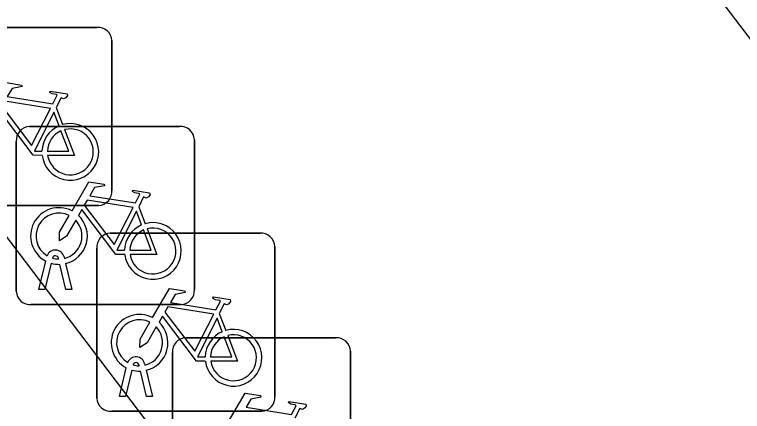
# Model space of a CAD drawing. Extents: x 160037 to 160839, y 385326 to 386441.
# Drawn here: x 160343.204 to 160347.286, y 385977.298 to 385979.524 of the extents above; entities that cross this region are included whole.
import ezdxf

# ---------------------------------------------------------------- set-up
doc = ezdxf.new("R2010")
doc.units = 0
for name, color, linetype in [('IMGEO_Fietsenrek', 7, 'Continuous'), ('IMGEO_Pand_overbouw', 7, 'Continuous'), ('IMGEO_Rijbaan_lokaal_open', 7, 'Continuous')]:
    doc.layers.add(name, color=color, linetype=linetype)

msp = doc.modelspace()

# ---------------------------------------------------------------- linework, layer by layer
at = {"layer": 'IMGEO_Fietsenrek'}
for p, q in [((160342.8249, 385979.4525), (160343.6658, 385979.4525)), ((160343.6658, 385979.4525), (160342.8249, 385979.4525)), ((160343.7495, 385979.3781), (160343.7495, 385978.5372)), ((160343.7495, 385978.5372), (160343.7495, 385979.3781)), ((160343.4372, 385979.0022), (160343.4735, 385978.907)), ((160343.2879, 385978.8965), (160344.1288, 385978.8965)), ((160344.1288, 385978.8965), (160343.2879, 385978.8965)), ((160343.2135, 385977.9719), (160343.2135, 385978.8128)), ((160343.2135, 385978.8128), (160343.2135, 385977.9719)), ((160344.2125, 385978.8221), (160344.2125, 385977.9812)), ((160344.2125, 385977.9812), (160344.2125, 385978.8221)), ((160343.6751, 385978.4535), (160342.8342, 385978.4535)), ((160342.8342, 385978.4535), (160343.6751, 385978.4535)), ((160343.9002, 385978.4462), (160343.9365, 385978.351)), ((160343.7399, 385978.2975), (160344.5808, 385978.2975)), ((160344.5808, 385978.2975), (160343.7399, 385978.2975)), ((160343.6655, 385977.3729), (160343.6655, 385978.2138)), ((160343.6655, 385978.2138), (160343.6655, 385977.3729)), ((160344.6645, 385978.2231), (160344.6645, 385977.3822)), ((160344.6645, 385977.3822), (160344.6645, 385978.2231)), ((160343.4509, 385978.1529), (160343.4499, 385978.1572)), ((160343.4816, 385978.1644), (160343.4834, 385978.1565)), ((160343.3405, 385977.9813), (160343.3788, 385978.1413)), ((160343.4092, 385978.1291), (160343.3739, 385977.9813)), ((160343.492, 385977.9813), (160343.4581, 385978.123)), ((160343.4904, 385978.1273), (160343.5254, 385977.9813)), ((160343.3739, 385977.9813), (160343.3405, 385977.9813)), ((160343.5254, 385977.9813), (160343.492, 385977.9813)), ((160344.1381, 385977.8975), (160343.2972, 385977.8975)), ((160343.2972, 385977.8975), (160344.1381, 385977.8975)), ((160344.3522, 385977.8472), (160344.3885, 385977.752)), ((160344.1639, 385977.7105), (160345.0048, 385977.7105)), ((160345.0048, 385977.7105), (160344.1639, 385977.7105)), ((160344.0895, 385976.7859), (160344.0895, 385977.6268)), ((160344.0895, 385977.6268), (160344.0895, 385976.7859)), ((160345.0885, 385977.6361), (160345.0885, 385976.7952)), ((160345.0885, 385976.7952), (160345.0885, 385977.6361)), ((160343.7925, 385977.3823), (160343.8308, 385977.5423)), ((160343.9029, 385977.5539), (160343.9019, 385977.5582)), ((160343.9336, 385977.5654), (160343.9354, 385977.5575)), ((160343.8612, 385977.5301), (160343.8259, 385977.3823)), ((160343.944, 385977.3823), (160343.9101, 385977.524)), ((160343.9424, 385977.5283), (160343.9774, 385977.3823)), ((160343.8259, 385977.3823), (160343.7925, 385977.3823)), ((160343.9774, 385977.3823), (160343.944, 385977.3823)), ((160344.5901, 385977.2985), (160343.7492, 385977.2985)), ((160343.7492, 385977.2985), (160344.5901, 385977.2985))]:
    msp.add_line(p, q, dxfattribs=at)
for points in [[(160343.0631, 385978.9792), (160343.1578, 385979.1427), (160343.244, 385979.1289), (160343.2457, 385979.1202), (160343.1896, 385979.1093), (160343.1634, 385979.064), (160343.4186, 385979.0232)], [(160343.4186, 385979.0232), (160343.4436, 385979.072), (160343.4385, 385979.076), (160343.4153, 385979.0797), (160343.4026, 385979.0872), (160343.4016, 385979.0903), (160343.4038, 385979.0949), (160343.4986, 385979.0798), (160343.5009, 385979.0695), (160343.4915, 385979.0571), (160343.4791, 385979.0507), (160343.4646, 385979.0569), (160343.4372, 385979.0022)], [(160343.4057, 385978.998), (160343.1489, 385979.039), (160343.1322, 385979.0102), (160343.2992, 385978.7899), (160343.4057, 385978.998)], [(160343.3588, 385978.7345), (160343.3091, 385978.7346), (160343.1184, 385978.9863), (160343.0994, 385978.9535)], [(160343.4537, 385978.9), (160343.4244, 385978.9768), (160343.315, 385978.7587), (160343.3577, 385978.7586)], [(160343.3877, 385978.7585), (160343.5076, 385978.7583), (160343.4644, 385978.8719)], [(160343.4842, 385978.8788), (160343.5392, 385978.7342), (160343.3891, 385978.7345)], [(160343.5261, 385978.4232), (160343.6208, 385978.5867), (160343.707, 385978.5729), (160343.7087, 385978.5642), (160343.6526, 385978.5533), (160343.6264, 385978.508), (160343.8816, 385978.4672)], [(160343.8816, 385978.4672), (160343.9066, 385978.516), (160343.9015, 385978.52), (160343.8783, 385978.5237), (160343.8656, 385978.5312), (160343.8646, 385978.5343), (160343.8668, 385978.5389), (160343.9616, 385978.5238), (160343.9639, 385978.5135), (160343.9545, 385978.5011), (160343.9421, 385978.4947), (160343.9276, 385978.5009), (160343.9002, 385978.4462)], [(160343.8687, 385978.442), (160343.6119, 385978.483), (160343.5952, 385978.4542), (160343.7622, 385978.2339), (160343.8687, 385978.442)], [(160343.5468, 385978.3707), (160343.4952, 385978.2815), (160343.4553, 385978.2555), (160343.4565, 385978.303), (160343.511, 385978.3972)], [(160343.8218, 385978.1785), (160343.7721, 385978.1786), (160343.5814, 385978.4303), (160343.5624, 385978.3975)], [(160343.9167, 385978.344), (160343.8874, 385978.4208), (160343.778, 385978.2027), (160343.8207, 385978.2026)], [(160343.8507, 385978.2025), (160343.9706, 385978.2023), (160343.9274, 385978.3159)], [(160343.9472, 385978.3228), (160344.0022, 385978.1782), (160343.8521, 385978.1785)], [(160343.9781, 385977.8242), (160344.0728, 385977.9877), (160344.159, 385977.9739), (160344.1607, 385977.9652), (160344.1046, 385977.9543), (160344.0784, 385977.909), (160344.3336, 385977.8682)], [(160344.3336, 385977.8682), (160344.3586, 385977.917), (160344.3535, 385977.921), (160344.3303, 385977.9247), (160344.3176, 385977.9322), (160344.3166, 385977.9353), (160344.3188, 385977.9399), (160344.4136, 385977.9248), (160344.4159, 385977.9145), (160344.4065, 385977.9021), (160344.3941, 385977.8957), (160344.3796, 385977.9019), (160344.3522, 385977.8472)], [(160344.3207, 385977.843), (160344.0639, 385977.884), (160344.0472, 385977.8552), (160344.2142, 385977.6349), (160344.3207, 385977.843)], [(160344.2738, 385977.5795), (160344.2241, 385977.5796), (160344.0334, 385977.8313), (160344.0144, 385977.7985)], [(160344.3687, 385977.745), (160344.3394, 385977.8218), (160344.23, 385977.6037), (160344.2727, 385977.6036)], [(160343.9988, 385977.7717), (160343.9472, 385977.6825), (160343.9073, 385977.6565), (160343.9085, 385977.704), (160343.963, 385977.7982)], [(160344.3027, 385977.6035), (160344.4226, 385977.6033), (160344.3794, 385977.7169)], [(160344.3992, 385977.7238), (160344.4542, 385977.5792), (160344.3041, 385977.5795)], [(160344.4021, 385977.2372), (160344.4968, 385977.4007), (160344.583, 385977.3869), (160344.5847, 385977.3782), (160344.5286, 385977.3673), (160344.5024, 385977.322), (160344.7576, 385977.2812)], [(160344.7576, 385977.2812), (160344.7826, 385977.33), (160344.7775, 385977.334), (160344.7543, 385977.3377), (160344.7416, 385977.3452), (160344.7406, 385977.3483), (160344.7428, 385977.3529), (160344.8376, 385977.3378), (160344.8399, 385977.3275), (160344.8305, 385977.3151), (160344.8181, 385977.3087), (160344.8036, 385977.3149), (160344.7762, 385977.2602)]]:
    msp.add_lwpolyline(points, dxfattribs=at)
for centre, radius, start, end in [((160343.6716, 385979.3748), 0.0779, 2.4484, 94.2845), ((160343.6716, 385979.3748), 0.0779, 2.4484, 94.2845), ((160343.2912, 385978.8186), 0.0779, 92.4484, 184.2845), ((160343.2912, 385978.8186), 0.0779, 92.4484, 184.2845), ((160343.5167, 385978.7539), 0.159, 113.3408, 178.3217), ((160343.5167, 385978.7539), 0.159, 187.0065, 105.7708), ((160343.5167, 385978.7539), 0.129, 188.6715, 104.5883), ((160344.1346, 385978.8188), 0.0779, 2.4484, 94.2845), ((160344.1346, 385978.8188), 0.0779, 2.4484, 94.2845), ((160343.5167, 385978.7539), 0.129, 113.923, 177.9556), ((160343.6718, 385978.5314), 0.0779, 272.4484, 4.2845), ((160343.6718, 385978.5314), 0.0779, 272.4484, 4.2845), ((160343.4531, 385978.2819), 0.159, 62.6766, 242.1369), ((160343.4531, 385978.2819), 0.129, 63.3192, 238.903), ((160343.4531, 385978.2819), 0.159, 283.5766, 46.6042), ((160343.4531, 385978.2819), 0.129, 283.6043, 43.4302), ((160343.9797, 385978.1979), 0.159, 187.0065, 105.7708), ((160343.9797, 385978.1979), 0.159, 113.3408, 178.3217), ((160343.9797, 385978.1979), 0.129, 113.923, 177.9556), ((160343.9797, 385978.1979), 0.129, 188.6715, 104.5883), ((160343.7432, 385978.2196), 0.0779, 92.4484, 184.2845), ((160343.7432, 385978.2196), 0.0779, 92.4484, 184.2845), ((160344.5866, 385978.2198), 0.0779, 2.4484, 94.2845), ((160344.5866, 385978.2198), 0.0779, 2.4484, 94.2845), ((160343.4329, 385978.1533), 0.0499, 12.8025, 158.6934), ((160343.4329, 385978.1533), 0.0174, 12.8025, 163.4502), ((160343.4531, 385978.2819), 0.129, 253.415, 269.0204), ((160343.4531, 385978.2819), 0.159, 253.9967, 271.7867), ((160343.2914, 385977.9752), 0.0779, 182.4484, 274.2845), ((160343.2914, 385977.9752), 0.0779, 182.4484, 274.2845), ((160344.1348, 385977.9754), 0.0779, 272.4484, 4.2845), ((160344.1348, 385977.9754), 0.0779, 272.4484, 4.2845), ((160343.9051, 385977.6829), 0.159, 62.6766, 242.1369), ((160343.9051, 385977.6829), 0.129, 63.3192, 238.903), ((160343.9051, 385977.6829), 0.159, 283.5766, 46.6042), ((160343.9051, 385977.6829), 0.129, 283.6043, 43.4302), ((160344.4317, 385977.5989), 0.159, 113.3408, 178.3217), ((160344.4317, 385977.5989), 0.159, 187.0065, 105.7708), ((160344.1672, 385977.6326), 0.0779, 92.4484, 184.2845), ((160344.1672, 385977.6326), 0.0779, 92.4484, 184.2845), ((160344.4317, 385977.5989), 0.129, 113.923, 177.9556), ((160344.4317, 385977.5989), 0.129, 188.6715, 104.5883), ((160345.0106, 385977.6328), 0.0779, 2.4484, 94.2845), ((160345.0106, 385977.6328), 0.0779, 2.4484, 94.2845), ((160343.8849, 385977.5543), 0.0499, 12.8025, 158.6934), ((160343.8849, 385977.5543), 0.0174, 12.8025, 163.4502), ((160343.9051, 385977.6829), 0.129, 253.415, 269.0204), ((160343.9051, 385977.6829), 0.159, 253.9967, 271.7867), ((160343.7434, 385977.3762), 0.0779, 182.4484, 274.2845), ((160343.7434, 385977.3762), 0.0779, 182.4484, 274.2845), ((160344.5868, 385977.3764), 0.0779, 272.4484, 4.2845), ((160344.5868, 385977.3764), 0.0779, 272.4484, 4.2845)]:
    msp.add_arc(centre, radius, start, end, dxfattribs=at)
at = {"layer": 'IMGEO_Pand_overbouw'}
msp.add_lwpolyline([(160345.639, 385984.699), (160344.149, 385983.569), (160354.995, 385969.308), (160356.345, 385970.639), (160349.861, 385979.176)], close=True, dxfattribs=at)
at = {"layer": 'IMGEO_Rijbaan_lokaal_open'}
msp.add_lwpolyline([(160328.26, 385997.929), (160351.422, 385967.377)], dxfattribs=at)

doc.saveas('drawing.dxf')
